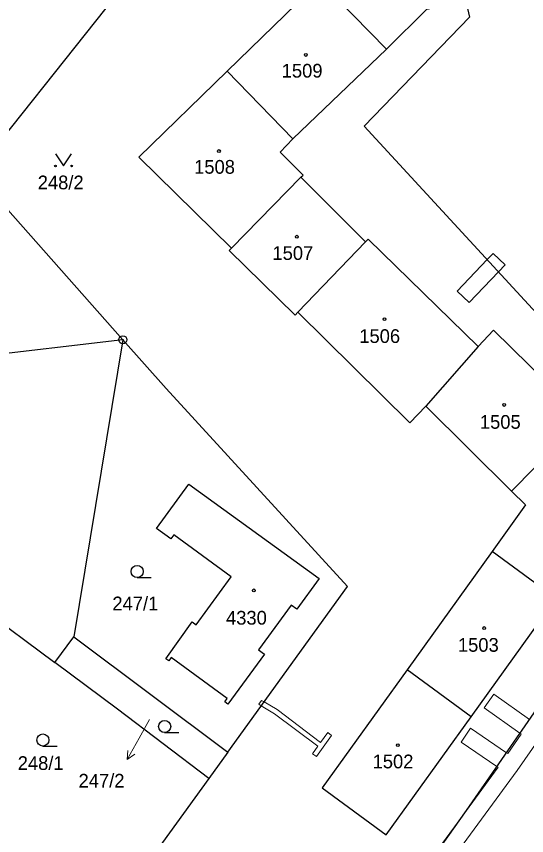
# Model space of a CAD drawing. Extents: x -679733 to -673243, y -1075091 to -1066557.
# Drawn here: x -676055.6 to -675992.4, y -1071788.5 to -1071687 of the extents above; entities that cross this region are included whole.
import ezdxf
from ezdxf.enums import TextEntityAlignment as Align

# ---------------------------------------------------------------- set-up
doc = ezdxf.new("R2010")
doc.units = 0
doc.header["$LTSCALE"] = 0.68
for name, color, linetype, lineweight in [('1', 7, 'Continuous', 25), ('13', 7, 'Continuous', 13), ('3', 7, 'Continuous', 25), ('5', 7, 'Continuous', 25), ('7', 7, 'Continuous', 13), ('8', 7, 'Continuous', 25)]:
    doc.layers.add(name, color=color, linetype=linetype, lineweight=lineweight)
doc.layers.add('2', color=7, linetype='Continuous')

msp = doc.modelspace()

# ---------------------------------------------------------------- linework, layer by layer
at = {"layer": '1'}
for p, q in [((-676021.31, -1071702.14), (-676009.72, -1071691.04)), ((-676062.48, -1071704.34), (-676042.38, -1071727.03)), ((-675999.24, -1071773.72), (-676007.17, -1071767.9)), ((-676029.38, -1071778.12), (-676031.72, -1071781.36))]:
    msp.add_line(p, q, dxfattribs=at)
for points in [[(-676016.65, -1071612.42), (-675999.43, -1071687.09), (-676012.49, -1071700.56), (-675988.26, -1071726.86)], [(-676042.96, -1071662.97), (-676040.87, -1071672.83), (-676039.2, -1071679.27), (-676057.44, -1071702.25)], [(-676009.72, -1071691.04), (-676004.74, -1071686.1), (-676002.46, -1071685.61), (-676005.59, -1071672.24)], [(-676009.72, -1071691.04), (-676017.97, -1071682.56), (-676029.47, -1071693.75)], [(-676029.47, -1071693.75), (-676040.42, -1071704.4), (-676028.93, -1071715.7)], [(-676020.31, -1071706.89), (-676020.05, -1071706.63), (-676022.91, -1071703.78), (-676021.31, -1071702.14), (-676029.47, -1071693.75)], [(-676012.33, -1071714.92), (-676020.31, -1071706.89), (-676028.93, -1071715.7)], [(-675998.34, -1071727.86), (-676011.97, -1071714.56), (-676012.33, -1071714.92), (-676020.69, -1071723.63)], [(-676028.93, -1071715.7), (-676029.21, -1071715.98), (-676021.04, -1071723.99), (-676020.69, -1071723.63)], [(-676020.69, -1071723.63), (-676006.84, -1071737.31), (-676004.84, -1071735.27)], [(-675985.66, -1071737.08), (-675985.34, -1071736.76), (-675996.44, -1071725.86), (-675998.34, -1071727.86)], [(-676042.38, -1071727.03), (-676060.72, -1071729.17), (-676075.79, -1071727.22)], [(-676042.38, -1071727.03), (-676048.46, -1071763.85), (-676029.38, -1071778.12)], [(-676029.38, -1071778.12), (-676014.53, -1071757.61), (-676037.01, -1071733.09), (-676042.38, -1071727.03)], [(-676038.62, -1071840.07), (-675999.82, -1071785.34), (-675972.8, -1071746.37), (-675972.76, -1071743.68), (-675988.26, -1071726.86)], [(-675998.34, -1071727.86), (-676004.84, -1071735.27), (-675994.21, -1071745.77)], [(-675988.71, -1071759.08), (-675978.18, -1071744.43), (-675985.66, -1071737.08), (-675994.21, -1071745.77)], [(-675994.21, -1071745.77), (-675992.48, -1071747.48), (-675996.64, -1071753.26)], [(-676060.06, -1071760.17), (-676050.81, -1071767.02), (-676048.46, -1071763.85)], [(-676031.72, -1071781.36), (-676043.03, -1071772.79), (-676050.81, -1071767.02)], [(-676031.72, -1071781.36), (-676044.62, -1071799.18), (-676057.93, -1071817.57), (-676056.99, -1071818.7), (-676054.93, -1071821.09), (-676052.85, -1071823.5), (-676050.79, -1071825.93)]]:
    msp.add_lwpolyline(points, dxfattribs=at)
for points in [[(-676029.74, -1071771.88), (-676029.47, -1071771.47), (-676036.4, -1071766.41), (-676036.69, -1071766.82), (-676037.07, -1071766.54), (-676033.78, -1071761.97), (-676033.28, -1071762.34), (-676028.95, -1071756.38), (-676036.07, -1071751.2), (-676036.42, -1071751.68), (-676038.22, -1071750.4), (-676034.22, -1071744.9), (-676018.07, -1071756.61), (-676020.82, -1071760.42), (-676021.53, -1071759.92), (-676025.56, -1071765.45), (-676024.83, -1071765.99), (-676029.36, -1071772.16)], [(-676007.17, -1071767.9), (-676017.7, -1071782.55), (-676009.77, -1071788.37), (-675999.24, -1071773.72), (-675988.71, -1071759.08), (-675996.64, -1071753.26)]]:
    msp.add_lwpolyline(points, close=True, dxfattribs=at)
at = {"layer": '13'}
for points in [[(-675996.5, -1071716.34), (-675997.24, -1071717.11), (-676000.97, -1071721), (-675999.48, -1071722.42), (-675995.84, -1071718.63), (-675995.01, -1071717.76)], [(-676025.55, -1071772.19), (-676025.23, -1071772.39), (-676024.87, -1071771.9), (-676025.2, -1071771.7)], [(-676024.87, -1071771.9), (-676025.23, -1071772.39), (-676023.6, -1071773.37), (-676018.24, -1071777.38), (-676018.89, -1071778.33), (-676018.39, -1071778.67), (-676016.52, -1071776.04), (-676017, -1071775.68), (-676017.91, -1071776.91), (-676023.28, -1071772.85)]]:
    msp.add_lwpolyline(points, close=True, dxfattribs=at)
for points in [[(-675992, -1071774.07), (-675996.41, -1071770.93), (-675997.6, -1071772.61), (-675993.18, -1071775.76), (-675993.02, -1071775.88), (-675994.7, -1071778.3), (-675994.86, -1071778.19), (-675999.31, -1071775.16), (-676000.47, -1071776.86), (-675996.03, -1071779.88), (-675995.9, -1071779.97), (-675999.82, -1071785.34), (-676008.08, -1071796.59)], [(-676006.32, -1071797.85), (-675993.52, -1071780.38), (-675990.67, -1071776.28)]]:
    msp.add_lwpolyline(points, dxfattribs=at)
at = {"layer": '3'}
for p, q in [((-676040.603, -1071756.49), (-676038.853, -1071756.49)), ((-676037.203, -1071775.69), (-676035.453, -1071775.69)), ((-676052.283, -1071777.36), (-676050.533, -1071777.36))]:
    msp.add_line(p, q, dxfattribs=at)
msp.add_lwpolyline([(-676050.73, -1071704.009), (-676049.73, -1071705.51), (-676048.73, -1071704.009)], dxfattribs=at)
for centre, radius in [((-676050.73, -1071705.5095), 0.1), ((-676048.73, -1071705.5095), 0.1), ((-676040.6029, -1071755.7398), 0.75), ((-676037.2029, -1071774.9398), 0.75), ((-676052.2829, -1071776.6098), 0.75)]:
    msp.add_circle(centre, radius, dxfattribs=at)
at = {"layer": '5'}
for centre in [(-676019.7068, -1071691.7592), (-676030.4768, -1071703.6592), (-676020.8268, -1071714.2692), (-676009.9568, -1071724.4892), (-675995.1468, -1071735.1092), (-676026.1568, -1071758.0792), (-675997.6168, -1071762.7392), (-676008.3168, -1071777.2592)]:
    msp.add_circle(centre, 0.175, dxfattribs=at)
at = {"layer": '7'}
msp.add_line((-676041.825, -1071779.015), (-676040.901, -1071778.382), dxfattribs=at)
msp.add_lwpolyline([(-676039.09, -1071774.07), (-676040.37, -1071776.39), (-676041.825, -1071779.015), (-676041.777, -1071777.896)], dxfattribs=at)
at = {"layer": '8'}
for radius in [0.5, 0.0303]:
    msp.add_circle((-676042.38, -1071727.0299), radius, dxfattribs=at)

# ---------------------------------------------------------------- texts
at = {"layer": '2'}
for s, p in [('1509', (-676020.17, -1071694.56)), ('1508', (-676031.02, -1071706.47)), ('248/2', (-676050.08, -1071708.4)), ('1507', (-676021.32, -1071717.15)), ('1506', (-676010.56, -1071727.43)), ('1505', (-675995.62, -1071738.06)), ('247/1', (-676040.83, -1071760.55)), ('4330', (-676027.07, -1071762.32)), ('1503', (-675998.34, -1071765.68)), ('248/1', (-676052.56, -1071780.32)), ('1502', (-676008.91, -1071780.12))]:
    msp.add_text(s, height=1.7, dxfattribs=at).set_placement(p, align=Align.CENTER)
msp.add_text('247/2', height=1.7, dxfattribs=at).set_placement((-676042.179, -1071782.503), align=Align.RIGHT)

doc.saveas('drawing.dxf')
